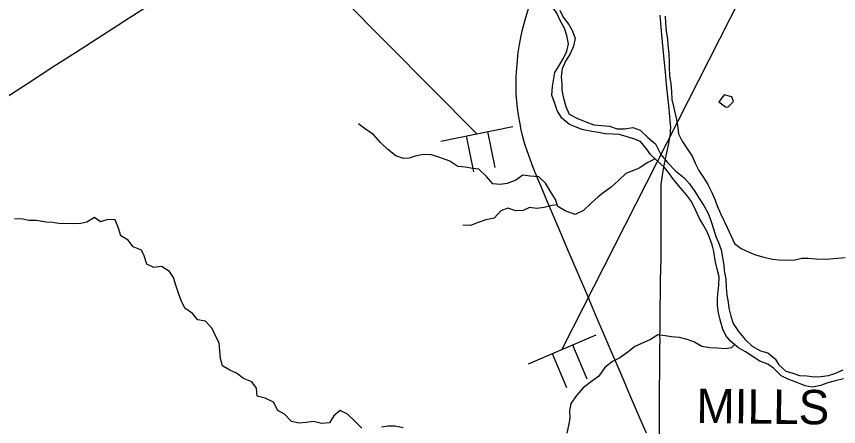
# Model space of a CAD drawing. Extents: x -87 to 2145, y -2128 to 440.
# Drawn here: x 39.73 to 75.6, y 358.85 to 376.74 of the extents above; entities that cross this region are included whole.
import ezdxf

# ---------------------------------------------------------------- set-up
doc = ezdxf.new("R2010")
doc.units = 0
for name, color, linetype in [('GM_X_County_Road', 7, 'Continuous'), ('GM_X_Major_River', 7, 'Continuous'), ('GM_X_Minor_Lake', 7, 'Continuous'), ('GM_X_Minor_River', 7, 'Continuous'), ('GM_X_State_Route', 7, 'Continuous'), ('GM_X_Township_Road_Text', 7, 'Continuous'), ('SH_Text', 7, 'Continuous'), ('SN_P_Signs', 7, 'Continuous')]:
    doc.layers.add(name, color=color, linetype=linetype)

msp = doc.modelspace()

# ---------------------------------------------------------------- linework, layer by layer
at = {"layer": 'GM_X_County_Road'}
msp.add_lwpolyline([(67.781, 358.512), (67.779, 359.085), (67.779, 359.38), (67.781, 359.626), (67.785, 360.2), (67.787, 360.511), (67.799, 361.265), (67.802, 362.151), (67.804, 362.43), (67.806, 362.479), (67.806, 362.512), (67.805, 362.92), (67.806, 362.953), (67.811, 363.494), (67.819, 364.215), (67.822, 364.51), (67.827, 364.838), (67.833, 365.297), (67.838, 365.658), (67.849, 366.232), (67.852, 366.789), (67.853, 367.182), (67.855, 367.756), (67.854, 368.314), (67.85, 368.921), (67.851, 369.232), (67.861, 369.444), (67.878, 369.606), (67.908, 369.815), (67.974, 370.169), (68.138, 370.939), (68.194, 371.197), (68.239, 371.456), (68.259, 371.619), (68.267, 371.752), (68.272, 371.908), (68.265, 372.029), (68.254, 372.185), (68.206, 372.715), (68.135, 373.37), (68.094, 373.79), (68.045, 374.307), (68.002, 374.715), (67.918, 375.614), (67.904, 375.777), (67.861, 376.267), (67.811, 376.789)], dxfattribs=at)
at = {"layer": 'GM_X_Major_River'}
for points in [[(63.118, 373.68), (63.153, 373.95), (63.218, 374.29), (63.403, 374.598), (63.599, 374.915), (63.734, 375.224), (63.809, 375.544), (63.735, 375.906), (63.64, 376.228), (63.464, 376.532), (63.31, 376.885), (63.065, 377.22)], [(63.432, 377.013), (63.577, 376.71), (63.833, 376.385), (63.969, 376.132), (64.103, 375.789), (64.038, 375.45), (63.882, 375.111), (63.687, 374.794), (63.541, 374.455), (63.486, 374.125), (63.52, 373.774), (63.526, 373.503), (63.601, 373.171), (63.695, 372.809), (63.84, 372.476), (64.177, 372.3), (64.565, 372.143), (64.913, 372.007), (65.253, 371.981), (65.603, 371.955), (65.932, 371.84), (66.262, 371.844), (66.613, 371.889), (66.942, 371.773), (67.277, 371.457), (67.603, 371.181), (67.846, 370.716), (68.13, 370.37), (68.495, 369.993), (68.86, 369.697), (69.097, 369.442), (69.331, 369.098), (69.546, 368.763), (69.712, 368.49), (69.907, 368.146), (70.022, 367.833), (70.136, 367.471), (70.241, 367.148), (70.357, 366.886), (70.472, 366.563), (70.536, 366.221), (70.591, 365.889), (70.607, 365.639), (70.671, 365.287), (70.686, 364.936), (70.72, 364.584), (70.775, 364.283), (70.811, 364.021), (70.895, 363.669), (71, 363.347), (71.225, 362.992), (71.519, 362.647), (71.825, 362.361), (72.192, 362.155), (72.511, 362.069), (72.837, 361.813), (72.993, 361.55), (73.299, 361.264), (73.558, 361.19), (73.897, 361.084), (74.217, 361.059), (74.547, 361.023), (74.817, 361.029), (75.158, 361.073), (75.43, 361.169), (75.793, 361.324)], [(75.807, 360.932), (75.445, 360.848), (75.133, 360.753), (74.801, 360.638), (74.459, 360.574), (74.14, 360.629), (73.742, 360.796), (73.433, 360.901), (73.086, 361.067), (72.761, 361.403), (72.503, 361.568), (72.165, 361.704), (71.907, 361.869), (71.531, 362.105), (71.223, 362.281), (70.888, 362.577), (70.671, 362.831), (70.546, 363.094), (70.441, 363.456), (70.357, 363.818), (70.312, 364.13), (70.316, 364.4), (70.331, 364.661), (70.376, 365.011), (70.382, 365.382), (70.317, 365.663), (70.223, 366.026), (70.16, 366.488), (70.085, 366.78), (69.97, 367.092), (69.864, 367.345), (69.669, 367.679), (69.533, 367.931), (69.368, 368.275), (69.174, 368.669), (68.959, 368.963), (68.615, 369.36), (68.409, 369.614), (68.223, 369.878), (67.997, 370.152), (67.681, 370.448), (67.395, 370.713), (67.209, 370.967), (66.954, 371.292), (66.695, 371.386), (66.366, 371.482), (66.028, 371.598), (65.768, 371.602), (65.418, 371.618), (65.118, 371.673), (64.829, 371.718), (64.399, 371.805), (64.141, 371.909), (63.863, 372.034), (63.526, 372.3), (63.312, 372.635), (63.207, 372.987), (63.092, 373.31), (63.118, 373.68)]]:
    msp.add_lwpolyline(points, dxfattribs=at)
at = {"layer": 'GM_X_Minor_Lake'}
for points in [[(71.013, 373.036), (70.937, 373.228), (70.608, 373.314), (70.372, 373.019)], [(70.372, 373.019), (70.658, 372.792), (70.758, 372.78), (71.013, 373.036)]]:
    msp.add_lwpolyline(points, dxfattribs=at)
at = {"layer": 'GM_X_Minor_River'}
for points in [[(68.033, 376.747), (68.039, 376.467), (68.072, 376.085), (68.127, 375.743), (68.153, 375.492), (68.187, 375.131), (68.201, 374.77), (68.207, 374.509), (68.222, 374.158), (68.276, 373.806), (68.311, 373.465), (68.325, 373.124), (68.4, 372.812), (68.465, 372.49), (68.531, 372.238), (68.585, 371.886), (68.611, 371.625), (68.766, 371.302), (68.971, 370.988), (69.206, 370.653), (69.341, 370.34), (69.496, 370.027), (69.702, 369.713), (69.887, 369.409), (70.062, 369.065), (70.206, 368.732), (70.302, 368.48), (70.447, 368.147), (70.602, 367.814), (70.747, 367.501), (71.057, 366.834), (71.344, 366.619), (71.691, 366.453), (71.97, 366.348), (72.329, 366.242), (72.708, 366.155), (72.987, 366.131), (73.367, 366.104), (73.688, 366.129), (74, 366.194), (74.26, 366.2), (74.62, 366.164), (74.87, 366.16), (75.21, 366.164), (75.541, 366.199), (75.882, 366.223)], [(58.641, 370.426), (58.153, 370.599), (57.835, 370.706), (57.475, 370.714), (57.123, 370.641), (56.861, 370.566), (56.61, 370.541), (56.282, 370.658), (55.937, 370.935), (55.603, 371.243), (55.299, 371.59), (54.973, 371.807), (54.648, 372.054)], [(67.588, 370.534), (67.249, 370.355), (66.925, 370.139), (66.643, 370.014), (66.321, 369.889), (65.995, 369.583), (65.68, 369.288), (65.366, 369.072), (65.113, 368.876), (64.808, 368.591), (64.473, 368.275), (64.109, 368.101), (63.671, 368.258), (63.354, 368.444), (63.239, 368.757), (63.024, 369.111), (62.81, 369.465), (62.514, 369.741), (62.134, 369.777), (61.814, 369.813), (61.511, 369.597), (61.138, 369.453), (60.827, 369.408), (60.517, 369.433), (60.232, 369.758), (59.906, 370.074), (59.637, 370.109), (59.307, 370.165), (58.987, 370.2), (58.641, 370.426)], [(63.324, 368.526), (63.104, 368.488), (62.753, 368.404), (62.432, 368.369), (62.112, 368.414), (61.839, 368.269), (61.519, 368.264), (61.17, 368.38), (60.858, 368.255), (60.573, 367.949), (60.201, 367.864), (59.869, 367.75), (59.536, 367.625), (59.206, 367.64)], [(54.79, 358.787), (54.467, 359.124), (54.172, 359.391), (53.845, 359.557), (53.57, 359.323), (53.383, 359.016), (53.042, 358.983), (52.683, 359.07), (52.372, 359.027), (52.061, 359.003), (51.732, 359.07), (51.428, 359.397), (51.131, 359.553), (50.938, 359.917), (50.581, 360.095), (50.233, 360.172), (50.2, 360.524), (49.995, 360.808), (49.637, 360.946), (49.332, 361.183), (49.034, 361.309), (48.717, 361.496), (48.634, 361.828), (48.601, 362.159), (48.567, 362.5), (48.404, 362.814), (48.26, 363.128), (47.976, 363.454), (47.646, 363.501), (47.412, 363.786), (47.076, 364.014), (46.913, 364.348), (46.789, 364.671), (46.686, 365.023), (46.573, 365.356), (46.408, 365.62), (46.061, 365.828), (45.72, 365.784), (45.413, 365.941), (45.3, 366.294), (45.175, 366.547), (44.817, 366.695), (44.603, 366.989), (44.286, 367.176), (44.173, 367.509), (44.03, 367.873), (43.72, 367.889), (43.387, 367.776), (43.131, 367.971), (42.796, 367.768), (42.535, 367.703), (42.184, 367.69), (41.573, 367.703), (41.294, 367.748), (41.024, 367.764), (40.605, 367.833), (40.265, 367.84), (40.005, 367.895), (39.645, 367.913)], [(71.054, 362.43), (70.923, 362.286), (70.662, 362.25), (70.302, 362.276), (69.982, 362.281), (69.632, 362.347), (69.315, 362.533), (68.997, 362.648), (68.658, 362.734), (68.308, 362.76), (68.028, 362.814), (67.709, 362.86), (67.395, 362.654), (66.709, 362.345), (66.395, 362.1), (66.05, 361.855), (65.737, 361.689), (65.403, 361.434), (65.136, 361.048), (64.751, 360.774), (64.457, 360.538), (64.162, 360.202), (63.916, 359.865), (63.861, 359.545), (63.865, 359.225), (63.82, 358.905), (63.735, 358.565)], [(56.593, 358.79), (56.234, 358.867), (55.923, 358.864), (55.652, 358.829)]]:
    msp.add_lwpolyline(points, dxfattribs=at)
at = {"layer": 'GM_X_State_Route'}
for points in [[(38.257, 372.568), (40.202, 373.818), (41.361, 374.565), (42.3, 375.167), (44.395, 376.519), (46.463, 377.852)], [(67.21, 358.559), (66.934, 359.19), (66.447, 360.337), (66.236, 360.835), (66.019, 361.348), (65.637, 362.238), (65.418, 362.75), (64.969, 363.804), (64.7, 364.437), (64.483, 364.95), (64.023, 366.02), (63.789, 366.563), (63.366, 367.558), (62.886, 368.69), (62.647, 369.247), (62.463, 369.686), (62.273, 370.157), (62.138, 370.509), (62.007, 370.878), (61.913, 371.174), (61.826, 371.489), (61.753, 371.791), (61.685, 372.127), (61.633, 372.433), (61.59, 372.757), (61.548, 373.181), (61.534, 373.442), (61.53, 373.769), (61.536, 374.129), (61.553, 374.472), (61.582, 374.831), (61.623, 375.171), (61.675, 375.511), (61.733, 375.815), (61.812, 376.166), (61.922, 376.594), (62.066, 377.08)]]:
    msp.add_lwpolyline(points, dxfattribs=at)
at = {"layer": 'SH_Text'}
for p, q in [((63.542, 362.223), (79.29, 393.239)), ((59.813, 371.624), (46.387, 385.153))]:
    msp.add_line(p, q, dxfattribs=at)
at = {"layer": 'SN_P_Signs'}
for p, q in [((58.246, 371.304), (61.381, 371.945)), ((59.813, 371.624), (59.813, 371.624)), ((59.813, 371.624), (59.813, 371.624)), ((60.284, 371.721), (60.604, 370.153)), ((59.343, 371.528), (59.664, 369.961)), ((62.071, 361.595), (65.014, 362.85)), ((63.984, 362.411), (64.611, 360.939)), ((63.101, 362.035), (63.728, 360.563)), ((63.542, 362.223), (63.542, 362.223)), ((63.542, 362.223), (63.542, 362.223))]:
    msp.add_line(p, q, dxfattribs=at)

# ---------------------------------------------------------------- texts
at = {"layer": 'GM_X_Township_Road_Text'}
msp.add_text('MILLS', height=1.5, rotation=359.3191, dxfattribs=at).set_placement((69.387, 359.012))

doc.saveas('drawing.dxf')
